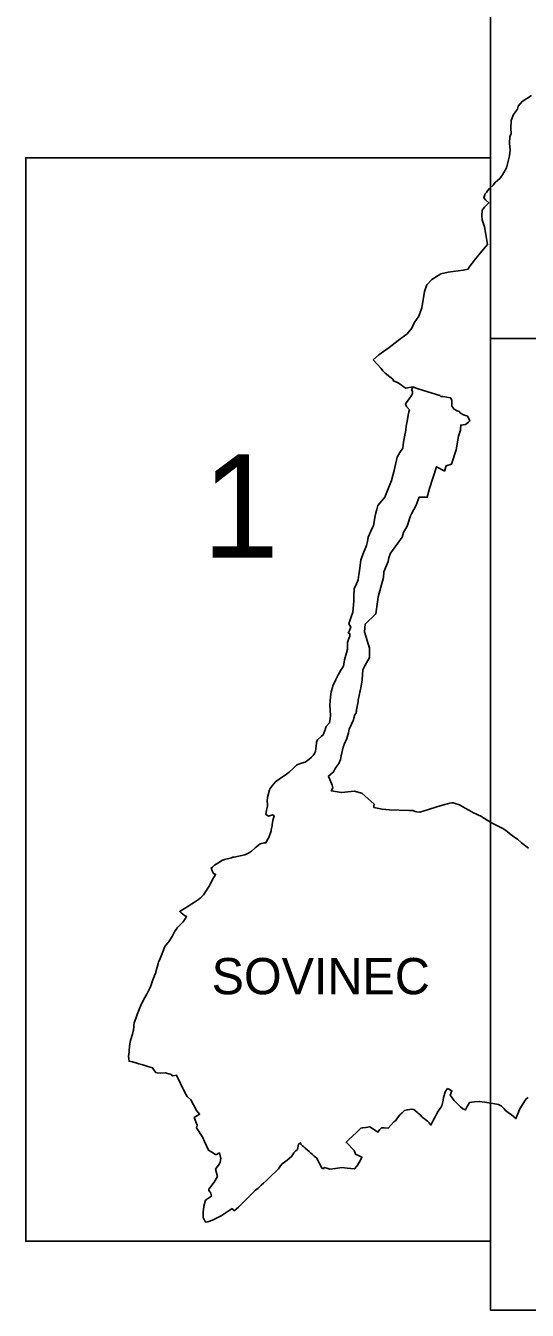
# Model space of a CAD drawing. Extents: x -547343 to -529607, y -1096298 to -1087453.
# Drawn here: x -532853.2 to -532759.2, y -1092418.7 to -1092177.7 of the extents above; entities that cross this region are included whole.
import ezdxf

# ---------------------------------------------------------------- set-up
doc = ezdxf.new("R2010")
doc.units = 0
doc.layers.add('Vrstva 18', color=7, linetype='Continuous')
doc.layers.add('Vrstva 9', color=7, linetype='Continuous')

msp = doc.modelspace()

# ---------------------------------------------------------------- linework, layer by layer
at = {"layer": 'Vrstva 18'}
for points in [[(-532678.9, -1092054.04), (-532766.07, -1092054.04), (-532766.07, -1092236.36), (-532678.9, -1092236.36)], [(-532766.07, -1092202.45), (-532766.07, -1092405.72), (-532853.24, -1092405.72), (-532853.24, -1092202.45)], [(-532678.9, -1092236.36), (-532678.9, -1092418.68), (-532766.07, -1092418.68), (-532766.07, -1092236.36)]]:
    msp.add_lwpolyline(points, close=True, dxfattribs=at)
for points in [[(-532758.38, -1092190.78), (-532759.27, -1092191.31), (-532760.17, -1092191.9), (-532760.89, -1092192.76), (-532761.05, -1092193.37), (-532761.75, -1092194.36), (-532762.21, -1092195.46), (-532762.3, -1092196.99), (-532762.22, -1092197.89), (-532762.44, -1092198.53), (-532762.51, -1092199.73), (-532762.42, -1092201.04), (-532762.51, -1092202.07), (-532762.84, -1092203.34), (-532763.09, -1092204.37), (-532763.82, -1092205.67), (-532764.32, -1092206.35), (-532765.12, -1092207.01), (-532765.6, -1092207.57), (-532766.27, -1092208.23), (-532766.66, -1092208.64), (-532766.83, -1092208.96), (-532767.1, -1092209.23), (-532767.36, -1092209.96), (-532767.02, -1092210.38), (-532766.38, -1092210.94), (-532766.82, -1092211.36), (-532767.22, -1092211.74), (-532767.62, -1092212.3), (-532767.69, -1092213.36), (-532767.62, -1092214.13), (-532767.18, -1092215.43), (-532766.94, -1092216.87), (-532766.85, -1092217.63), (-532766.63, -1092218.76), (-532767.38, -1092219.59), (-532768.3, -1092220.67), (-532768.92, -1092221.44), (-532770.12, -1092223.07), (-532770.29, -1092223.35), (-532771.19, -1092223.55), (-532774.01, -1092223.91), (-532775.41, -1092224.25), (-532777.08, -1092225.32), (-532778.01, -1092226.31), (-532778.47, -1092227.52), (-532778.99, -1092230.61), (-532779.5, -1092232.18), (-532780.4, -1092233.43), (-532780.86, -1092234.45), (-532781.71, -1092235.51), (-532783.42, -1092236.75), (-532785.06, -1092238.07), (-532787.01, -1092239.41), (-532788.08, -1092240.38), (-532786.56, -1092242.01), (-532786.26, -1092242.42), (-532785.81, -1092242.9), (-532784.38, -1092243.99), (-532784.28, -1092244.33), (-532783.38, -1092244.71), (-532782.79, -1092245.1), (-532782.45, -1092245.34), (-532781.95, -1092245.69), (-532780.63, -1092245.42), (-532780.88, -1092246.14), (-532780.71, -1092246.18), (-532780.73, -1092246.67), (-532780.92, -1092247.09), (-532781.33, -1092247.68), (-532782.02, -1092248.65), (-532781.83, -1092249.15), (-532781.3, -1092249.72), (-532781.34, -1092249.91), (-532781.38, -1092250.15), (-532781.51, -1092250.77), (-532781.64, -1092251.54), (-532781.87, -1092252.82), (-532781.99, -1092253.54), (-532782.17, -1092254.47), (-532782.31, -1092255.45), (-532782.43, -1092256.3), (-532782.52, -1092256.91), (-532783.06, -1092257.77), (-532783.58, -1092258.63), (-532783.9, -1092260.03), (-532784.15, -1092261.14), (-532784.39, -1092262.09), (-532784.62, -1092262.99), (-532785.14, -1092264.26), (-532785.65, -1092265.49), (-532785.92, -1092266.12), (-532786.48, -1092266.84), (-532787.18, -1092267.71), (-532787.4, -1092268.44), (-532787.59, -1092269.05), (-532787.75, -1092269.94), (-532787.9, -1092270.75), (-532788.03, -1092271.45), (-532788.51, -1092272.51), (-532789.02, -1092273.62), (-532789.17, -1092274.47), (-532789.33, -1092275.23), (-532789.87, -1092276.6), (-532790.4, -1092277.9), (-532790.67, -1092279.95), (-532790.78, -1092280.65), (-532790.91, -1092281.63), (-532791.24, -1092282.42), (-532791.63, -1092283.33), (-532791.69, -1092284.64), (-532791.71, -1092285.57), (-532791.75, -1092286.32), (-532791.81, -1092287.03), (-532791.88, -1092287.72), (-532792.25, -1092288.8), (-532792.63, -1092289.88), (-532792.3, -1092290.51), (-532792.54, -1092291.13), (-532792.75, -1092291.67), (-532792.46, -1092291.71), (-532792.49, -1092292.24), (-532792.63, -1092292.64), (-532792.88, -1092293.41), (-532792.9, -1092293.93), (-532792.92, -1092294.64), (-532793.1, -1092295.31), (-532793.34, -1092296.24), (-532793.43, -1092296.62), (-532793.66, -1092297.86), (-532794.13, -1092298.61), (-532794.65, -1092299.44), (-532795.1, -1092300.35), (-532795.65, -1092301.5), (-532795.73, -1092301.84), (-532795.93, -1092302.67), (-532796.09, -1092303.59), (-532796.15, -1092304.33), (-532796.2, -1092305.24), (-532796.15, -1092306), (-532796.07, -1092307.13), (-532796.15, -1092307.68), (-532796.26, -1092308.47), (-532796.9, -1092309.18), (-532797.12, -1092309.88), (-532797.32, -1092310.41), (-532797.46, -1092310.73), (-532797.81, -1092311.04), (-532798.55, -1092311.65), (-532798.7, -1092312.11), (-532798.71, -1092312.31), (-532798.75, -1092312.79), (-532798.9, -1092313.84), (-532799.1, -1092314.23), (-532799.34, -1092314.57), (-532799.63, -1092314.94), (-532800.18, -1092315.37), (-532800.82, -1092315.86), (-532801.53, -1092316.02), (-532802.22, -1092316.28), (-532802.44, -1092316.41), (-532803.09, -1092317.01), (-532803.86, -1092317.73), (-532804.61, -1092318.29), (-532805.47, -1092318.86), (-532806.42, -1092319.51), (-532807.07, -1092320.33), (-532807.4, -1092320.79), (-532807.52, -1092321.06), (-532807.89, -1092322.48), (-532807.95, -1092323.14), (-532807.88, -1092323.75), (-532807.93, -1092324.08), (-532808.09, -1092324.88), (-532808.19, -1092325.64), (-532808.09, -1092325.72), (-532807.8, -1092325.93), (-532807.79, -1092325.93), (-532807.78, -1092325.94), (-532807.69, -1092326), (-532806.91, -1092325.73), (-532806.83, -1092325.78), (-532806.7, -1092325.86), (-532806.64, -1092325.9), (-532806.62, -1092325.92), (-532806.93, -1092326.82), (-532807, -1092327.57), (-532807.02, -1092327.77), (-532807.2, -1092328.55), (-532807.23, -1092328.7), (-532807.33, -1092329.13), (-532807.65, -1092330), (-532808.25, -1092331.03), (-532808.35, -1092330.98), (-532808.47, -1092330.97), (-532809.27, -1092331.14), (-532810.2, -1092331.95), (-532810.31, -1092332.05), (-532810.89, -1092332.53), (-532811.46, -1092332.94), (-532812.16, -1092333.21), (-532814.18, -1092333.66), (-532814.4, -1092333.7), (-532814.68, -1092333.77), (-532815.94, -1092334.09), (-532816.31, -1092334.25), (-532816.67, -1092334.41), (-532816.93, -1092334.59), (-532817.52, -1092334.98), (-532817.83, -1092335.19), (-532818.24, -1092335.53), (-532818.47, -1092335.72), (-532818.27, -1092336.22), (-532818, -1092336.75), (-532817.6, -1092336.9), (-532817.7, -1092337.07), (-532817.88, -1092337.34), (-532818, -1092337.53), (-532818.24, -1092337.89), (-532818.36, -1092338.15), (-532818.64, -1092338.71), (-532818.84, -1092339.12), (-532819.06, -1092339.46), (-532819.39, -1092339.97), (-532819.75, -1092340.54), (-532819.92, -1092340.73), (-532820.31, -1092341.19), (-532820.5, -1092341.38), (-532820.82, -1092341.59), (-532821.23, -1092341.87), (-532821.62, -1092342.12), (-532822.09, -1092342.44), (-532822.67, -1092342.82), (-532823.47, -1092343.32), (-532824.34, -1092343.86), (-532824.27, -1092343.93), (-532824.06, -1092344.13), (-532823.49, -1092344.6), (-532823.06, -1092344.81), (-532823.34, -1092345.26), (-532823.69, -1092345.8), (-532824.06, -1092346.17), (-532824.47, -1092346.57), (-532824.83, -1092346.94), (-532825.03, -1092347.24), (-532825.26, -1092347.55), (-532825.51, -1092348.04), (-532825.8, -1092348.57), (-532826.02, -1092348.94), (-532826.42, -1092349.55), (-532826.54, -1092349.71), (-532826.95, -1092350.21), (-532827.2, -1092350.55), (-532827.42, -1092351.12), (-532827.8, -1092352.08), (-532828.05, -1092352.66), (-532828.35, -1092353.34), (-532828.42, -1092353.62), (-532828.58, -1092354.28), (-532828.81, -1092355.19), (-532828.87, -1092355.34), (-532829, -1092355.68), (-532829.18, -1092356.09), (-532829.39, -1092356.68), (-532829.66, -1092357.44), (-532829.86, -1092358.01), (-532829.96, -1092358.23), (-532830.55, -1092359.37), (-532830.89, -1092359.99), (-532831.12, -1092360.33), (-532831.29, -1092360.73), (-532831.57, -1092361.33), (-532831.98, -1092362.24), (-532832.09, -1092362.56), (-532832.31, -1092363.17), (-532832.6, -1092363.95), (-532832.89, -1092364.75), (-532832.96, -1092365.14), (-532832.98, -1092365.43), (-532833.03, -1092366.1), (-532833.08, -1092366.31), (-532833.22, -1092366.85), (-532833.56, -1092368.08), (-532833.73, -1092368.7), (-532833.77, -1092369.24), (-532833.84, -1092369.9), (-532833.86, -1092370.17), (-532833.94, -1092371.07), (-532833.86, -1092371.96), (-532833.23, -1092372.09), (-532832.56, -1092372.24), (-532832.01, -1092372.42), (-532831.3, -1092372.64), (-532830.9, -1092372.78), (-532830.31, -1092372.96), (-532829.46, -1092373.2), (-532829.31, -1092373.41), (-532829.09, -1092373.73), (-532828.84, -1092374.08), (-532828.62, -1092374.11), (-532828.04, -1092374.17), (-532827.09, -1092374.16), (-532826.14, -1092374.36), (-532825.91, -1092374.47), (-532825.84, -1092374.61), (-532825.64, -1092374.68), (-532824.95, -1092374.57), (-532823.48, -1092377.71), (-532822.97, -1092378.57), (-532822.29, -1092379.17), (-532821.8, -1092380.15), (-532821.22, -1092381.2), (-532820.63, -1092381.89), (-532821, -1092382.11), (-532821.17, -1092382.22), (-532821.63, -1092382.5), (-532821.1, -1092383.98), (-532821.24, -1092384.45), (-532820.03, -1092386.29), (-532819.7, -1092387.04), (-532818.94, -1092388.65), (-532818.33, -1092389.02), (-532817.66, -1092389.48), (-532817.48, -1092389.43), (-532816.93, -1092389.17), (-532816.68, -1092390.22), (-532816.8, -1092390.86), (-532816.94, -1092391.25), (-532817.62, -1092392.22), (-532817.28, -1092393.6), (-532817.93, -1092394.65), (-532818.89, -1092395.93), (-532818.87, -1092396.21), (-532818.63, -1092396.54), (-532818.55, -1092396.66), (-532818.48, -1092397), (-532818.43, -1092397.24), (-532819.53, -1092398), (-532819.82, -1092399.16), (-532819.91, -1092399.84), (-532819.94, -1092400.08), (-532819.94, -1092401.28), (-532819.54, -1092402.14), (-532819.07, -1092402.1), (-532818.21, -1092401.8), (-532816.85, -1092401.11), (-532816.72, -1092401.03), (-532816.03, -1092400.61), (-532815.46, -1092400.23), (-532814.53, -1092399.6), (-532814.32, -1092399.84), (-532814.18, -1092400), (-532813.32, -1092399.33), (-532812.66, -1092398.66), (-532812.16, -1092398.16), (-532811.41, -1092397.39), (-532810.84, -1092396.83), (-532810.17, -1092396.17), (-532809.68, -1092395.75), (-532809.07, -1092395.21), (-532808.63, -1092394.82), (-532808.11, -1092394.33), (-532807.66, -1092393.9), (-532807.03, -1092393.28), (-532806.49, -1092392.75), (-532805.86, -1092392.12), (-532805.46, -1092391.61), (-532805.13, -1092391.18), (-532804.71, -1092390.88), (-532804.23, -1092390.53), (-532803.82, -1092390.18), (-532803.33, -1092389.75), (-532803.15, -1092389.47), (-532802.97, -1092389.15), (-532802.77, -1092388.98), (-532802.59, -1092388.79), (-532802.28, -1092388.49), (-532802.11, -1092387.53), (-532801.9, -1092387.37), (-532801.71, -1092387.22), (-532801.67, -1092387.52), (-532801.33, -1092387.83), (-532801.18, -1092387.97), (-532800.83, -1092388.27), (-532800.49, -1092388.57), (-532800.09, -1092388.9), (-532799.76, -1092389.18), (-532799.47, -1092389.43), (-532799.12, -1092389.74), (-532798.67, -1092390.16), (-532798.33, -1092390.8), (-532798.04, -1092391.33), (-532797.7, -1092392), (-532797.41, -1092392.16), (-532797.26, -1092391.87), (-532796.78, -1092392.03), (-532796.21, -1092392.21), (-532795.16, -1092392.07), (-532793.97, -1092391.9), (-532792.97, -1092392), (-532791.58, -1092392.15), (-532791.17, -1092391.62), (-532790.69, -1092390.96), (-532790.41, -1092390.42), (-532790.2, -1092389.96), (-532790.74, -1092389.7), (-532791.41, -1092389.39), (-532791.54, -1092389.03), (-532791.66, -1092388.68), (-532791.99, -1092388.36), (-532792.73, -1092387.59), (-532793.15, -1092387.17), (-532792.62, -1092386.66), (-532791.88, -1092385.95), (-532791.3, -1092385.4), (-532790.39, -1092384.54), (-532790.04, -1092384.45), (-532789.48, -1092384.36), (-532788.7, -1092384.24), (-532787.83, -1092384.83), (-532787.21, -1092385.24), (-532786.88, -1092384.85), (-532786.52, -1092384.43), (-532786, -1092384.48), (-532785.27, -1092384.53), (-532784.7, -1092383.88), (-532784.23, -1092383.35), (-532783.92, -1092383.11), (-532783.52, -1092382.59), (-532783.09, -1092382.04), (-532782.65, -1092381.61), (-532782.18, -1092381.17), (-532781.65, -1092381.07), (-532781.23, -1092381), (-532780.92, -1092380.97), (-532780.45, -1092381.02), (-532780.11, -1092381.31), (-532779.72, -1092381.64), (-532779.53, -1092381.83), (-532779.42, -1092381.91), (-532779.25, -1092381.99), (-532778.87, -1092382.45), (-532778.46, -1092382.75), (-532777.89, -1092383.17), (-532777.6, -1092383.53), (-532777.25, -1092383.94), (-532776.88, -1092383.23), (-532776.46, -1092382.39), (-532776.2, -1092381.9), (-532775.89, -1092381.3), (-532775.54, -1092380.83), (-532775.19, -1092380.35), (-532775.05, -1092379.58), (-532774.99, -1092379.24), (-532774.9, -1092378.78), (-532774.78, -1092378.36), (-532774.58, -1092377.69), (-532774.13, -1092377.09), (-532773.32, -1092377.5), (-532773.64, -1092378.35), (-532772.9, -1092379.31), (-532772.33, -1092379.91), (-532771.74, -1092380.54), (-532771.36, -1092380.84), (-532771.25, -1092380.9), (-532770.75, -1092381.1), (-532770.6, -1092380.7), (-532770.47, -1092380.43), (-532770.05, -1092379.72), (-532769.13, -1092379.6), (-532768.19, -1092379.48), (-532767.14, -1092379.66), (-532766.02, -1092379.85), (-532765.3, -1092379.97), (-532764.57, -1092380.07), (-532764.04, -1092380.41), (-532763.76, -1092380.61), (-532763.54, -1092380.87), (-532763.27, -1092381.19), (-532762.75, -1092381.58), (-532762.17, -1092382.04), (-532761.31, -1092382.7), (-532760.94, -1092381.81), (-532760.64, -1092381.04), (-532760.06, -1092380.05), (-532759.39, -1092379.03), (-532759.02, -1092378.74)], [(-532771.71, -1092253.27), (-532771.66, -1092252.81), (-532771.65, -1092252.62), (-532770.79, -1092252.51), (-532770.21, -1092252.05), (-532770.03, -1092251.86), (-532769.97, -1092251.8), (-532770.21, -1092251.23), (-532770.48, -1092250.88), (-532770.76, -1092250.79), (-532771.12, -1092250.66), (-532771.57, -1092250.45), (-532771.76, -1092250.28), (-532771.99, -1092250.07), (-532772.32, -1092249.93), (-532772.68, -1092249.76), (-532772.98, -1092249.57), (-532773.16, -1092249.34), (-532773.3, -1092249.13), (-532773.35, -1092249.05), (-532773.36, -1092248.83), (-532773.35, -1092248.68), (-532773.34, -1092248.32), (-532773.31, -1092247.94), (-532773.57, -1092247.52), (-532774.25, -1092247.39), (-532775.02, -1092247.26), (-532775.41, -1092247.22), (-532775.44, -1092247.17), (-532775.58, -1092247.03), (-532778.62, -1092246.14), (-532779.81, -1092245.77), (-532780.31, -1092245.55), (-532780.47, -1092245.48), (-532780.63, -1092245.42)], [(-532758.94, -1092332.01), (-532760.29, -1092331), (-532761.03, -1092330.31), (-532761.7, -1092329.86), (-532762.18, -1092329.5), (-532762.95, -1092328.88), (-532763.47, -1092328.51), (-532763.88, -1092328.24), (-532764.27, -1092328.05), (-532764.79, -1092327.78), (-532766.03, -1092327.14), (-532766.4, -1092326.92), (-532767.49, -1092326.24), (-532767.98, -1092325.94), (-532768.21, -1092325.83), (-532768.71, -1092325.6), (-532769.3, -1092325.33), (-532769.68, -1092325.13), (-532770.13, -1092324.88), (-532770.83, -1092324.48), (-532771.91, -1092323.88), (-532772.71, -1092323.61), (-532773.08, -1092323.49), (-532773.2, -1092323.47), (-532773.34, -1092323.48), (-532773.73, -1092323.55), (-532774.16, -1092323.65), (-532774.66, -1092323.79), (-532776.15, -1092324.23), (-532777.74, -1092324.71), (-532778.5, -1092324.95), (-532779.36, -1092325.22), (-532779.9, -1092325.18), (-532780.23, -1092325.08), (-532780.64, -1092324.94), (-532781.41, -1092324.92), (-532783.22, -1092324.83), (-532785.05, -1092324.76), (-532786.4, -1092324.69), (-532787.96, -1092324.33), (-532787.96, -1092324.27), (-532787.94, -1092324.13), (-532787.92, -1092323.72), (-532790.19, -1092321.67), (-532791.66, -1092321.28), (-532793.41, -1092321.49), (-532794.04, -1092321.57), (-532795.91, -1092321.25), (-532795.83, -1092321.05), (-532795.76, -1092320.87), (-532795.66, -1092320.66), (-532795.76, -1092320.16), (-532796.34, -1092318.78), (-532796.48, -1092318.59), (-532796.51, -1092318.54), (-532795.52, -1092317.69), (-532795.28, -1092317.19), (-532795.11, -1092316.83), (-532794.54, -1092316.09), (-532794.21, -1092315.32), (-532794.07, -1092314.64), (-532793.74, -1092313.04), (-532793.54, -1092312.56), (-532793.04, -1092311.38), (-532792.72, -1092310.36), (-532792.64, -1092309.95), (-532792.56, -1092309.68), (-532792.13, -1092308.7), (-532791.78, -1092307.9), (-532791.69, -1092307.57), (-532791.55, -1092306.97), (-532791.3, -1092306.6), (-532791.23, -1092306.36), (-532791.29, -1092306.36), (-532791.24, -1092306.14), (-532791.22, -1092306.04), (-532790.91, -1092304.45), (-532790.87, -1092304.21), (-532790.36, -1092301.59), (-532790.15, -1092300.42), (-532790.04, -1092298.51), (-532789.64, -1092297.78), (-532788.76, -1092296.19), (-532788.76, -1092294.45), (-532789.69, -1092291.41), (-532789.57, -1092289.98), (-532787.61, -1092288.02), (-532787.27, -1092285.77), (-532787.13, -1092284.82), (-532786.13, -1092281.23), (-532786.08, -1092280.12), (-532785.26, -1092278.2), (-532785.17, -1092277.49), (-532784.86, -1092276.64), (-532783.48, -1092274.78), (-532782.64, -1092273.64), (-532782.41, -1092272.78), (-532781.7, -1092271.59), (-532781.08, -1092269.63), (-532780.87, -1092269.28), (-532780, -1092267.66), (-532779.49, -1092266.16), (-532779.37, -1092266.16), (-532777.95, -1092266.16), (-532777.5, -1092264.51), (-532776.22, -1092260.42), (-532774.79, -1092261.19), (-532774.68, -1092261.24), (-532774.4, -1092260.26), (-532774.21, -1092260.2), (-532773.4, -1092259.93), (-532772.52, -1092257.26), (-532772.11, -1092254.71), (-532771.73, -1092253.54), (-532771.71, -1092253.27)]]:
    msp.add_lwpolyline(points, dxfattribs=at)
at = {"layer": 'Vrstva 9'}
for points in [[(-532766.07, -1092166.63), (-532678.9, -1092166.63), (-532678.9, -1092236.36), (-532766.07, -1092236.36)], [(-532853.24, -1092202.45), (-532766.07, -1092202.45), (-532766.07, -1092405.72), (-532853.24, -1092405.72)], [(-532766.07, -1092236.36), (-532678.9, -1092236.36), (-532678.9, -1092418.68), (-532766.07, -1092418.68)]]:
    msp.add_lwpolyline(points, close=True, dxfattribs=at)

# ---------------------------------------------------------------- texts
at = {"layer": 'Vrstva 18'}
for s, height, p in [('1', 19.37, (-532820.16, -1092277.48)), ('SOVINEC', 6.799, (-532818.38, -1092359.39))]:
    msp.add_text(s, height=height, dxfattribs=at).set_placement(p)

doc.saveas('drawing.dxf')
